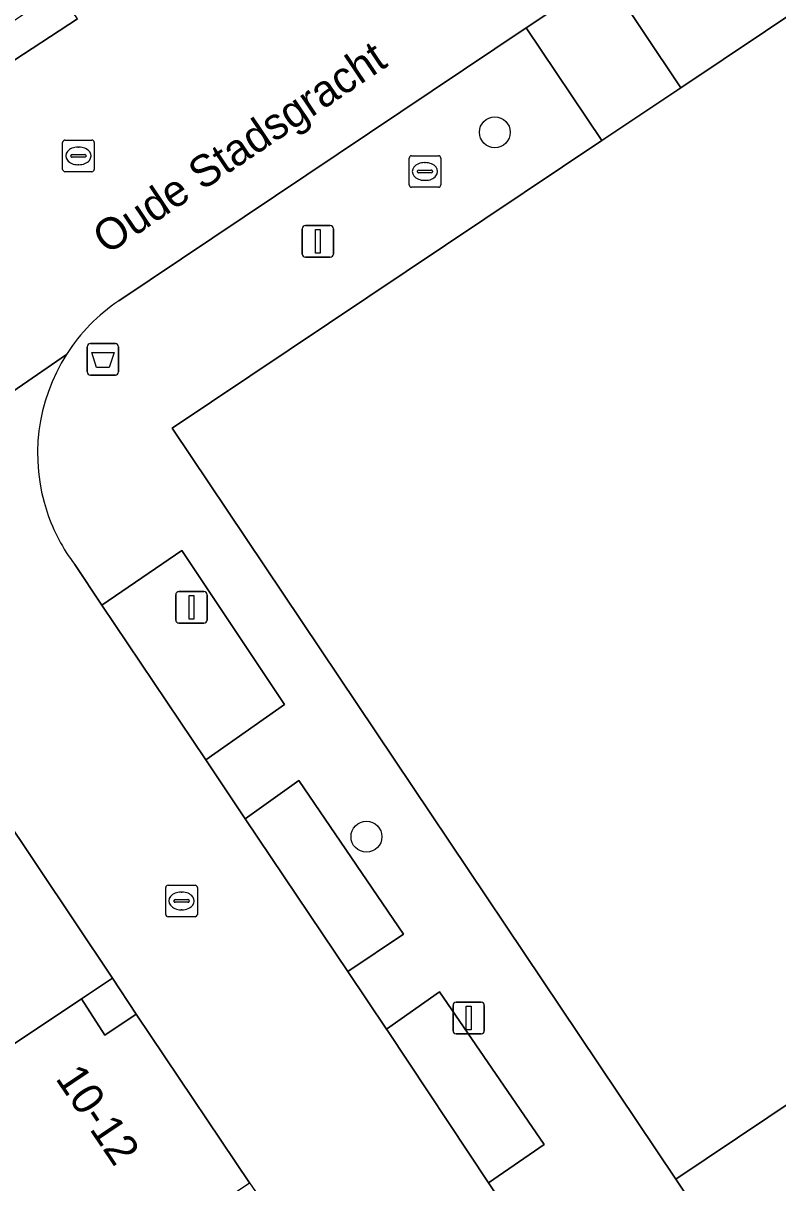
# Model space of a CAD drawing. Extents: x 161087 to 161926, y 382572 to 383873.
# Drawn here: x 161686.98 to 161710.88, y 382995.34 to 383032.06 of the extents above; entities that cross this region are included whole.
import ezdxf

# ---------------------------------------------------------------- set-up
doc = ezdxf.new("R2010")
doc.units = 0
for name, color, linetype in [('IMGEO_Afvalbak', 7, 'Continuous'), ('IMGEO_Boom', 7, 'Continuous'), ('IMGEO_Erf', 7, 'Continuous'), ('IMGEO_Groenvoorziening', 7, 'Continuous'), ('IMGEO_Kolk', 7, 'Continuous'), ('IMGEO_Lichtmast', 7, 'Continuous'), ('IMGEO_Openbare_ruimte_label', 7, 'Continuous'), ('IMGEO_Pand', 7, 'Continuous'), ('IMGEO_Pand_nummerreeks', 7, 'Continuous'), ('IMGEO_Parkeervlak_open', 7, 'Continuous'), ('IMGEO_Rijbaan_lokaal_open', 7, 'Continuous'), ('IMGEO_Rioolput', 7, 'Continuous'), ('IMGEO_Voetpad_open', 7, 'Continuous')]:
    doc.layers.add(name, color=color, linetype=linetype)

msp = doc.modelspace()

# ---------------------------------------------------------------- linework, layer by layer
at = {"layer": 'IMGEO_Afvalbak'}
for p, q in [((161689.008, 383021.011), (161689.008, 383021.811)), ((161689.008, 383021.811), (161689.008, 383021.011)), ((161689.108, 383021.911), (161689.898, 383021.911)), ((161689.898, 383021.911), (161689.108, 383021.911)), ((161689.998, 383021.811), (161689.998, 383021.011)), ((161689.998, 383021.011), (161689.998, 383021.811)), ((161689.898, 383020.911), (161689.108, 383020.911)), ((161689.108, 383020.911), (161689.898, 383020.911))]:
    msp.add_line(p, q, dxfattribs=at)
msp.add_lwpolyline([(161689.151, 383021.625), (161689.855, 383021.625), (161689.706, 383021.155), (161689.3, 383021.155), (161689.151, 383021.625)], dxfattribs=at)
for centre, start, end in [((161689.108, 383021.811), 90, 180), ((161689.108, 383021.811), 90, 180), ((161689.898, 383021.811), 0, 90), ((161689.898, 383021.811), 360, 90), ((161689.108, 383021.011), 180, 270), ((161689.108, 383021.011), 180, 270), ((161689.898, 383021.011), 270, 0), ((161689.898, 383021.011), 270, 0)]:
    msp.add_arc(centre, 0.1, start, end, dxfattribs=at)
at = {"layer": 'IMGEO_Boom'}
for centre in [(161701.92, 383028.601), (161697.852, 383006.295)]:
    msp.add_circle(centre, 0.489, dxfattribs=at)
at = {"layer": 'IMGEO_Erf'}
for points in [[(161741.948, 383006.903), (161747.272, 383020.049), (161746.435, 383021.464), (161736.382, 383014.719), (161714.445, 383000), (161707.658, 382995.446), (161721.113, 382975.256), (161721.244, 382975.057), (161727.583, 382979.426), (161729.066, 382977.055), (161730.157, 382977.79)], [(161689.804, 383001.812), (161688.822, 383001.157), (161689.569, 383000.014), (161690.556, 383000.677)]]:
    msp.add_lwpolyline(points, close=True, dxfattribs=at)
at = {"layer": 'IMGEO_Groenvoorziening'}
msp.add_lwpolyline([(161688.697, 383032.196), (161688.096, 383033.083), (161685.68, 383031.466), (161686.406, 383030.692)], close=True, dxfattribs=at)
at = {"layer": 'IMGEO_Kolk'}
for p, q in [((161688.227, 383027.428), (161688.227, 383028.28)), ((161688.302, 383028.354), (161689.154, 383028.354)), ((161689.228, 383028.28), (161689.228, 383027.428)), ((161688.486, 383027.848), (161688.486, 383027.86)), ((161688.529, 383027.897), (161688.927, 383027.897)), ((161688.715, 383028.134), (161688.74, 383028.134)), ((161688.97, 383027.86), (161688.97, 383027.848)), ((161688.924, 383027.811), (161688.526, 383027.811)), ((161688.738, 383027.574), (161688.713, 383027.574)), ((161689.154, 383027.354), (161688.302, 383027.354)), ((161691.494, 383003.835), (161691.494, 383004.687)), ((161691.569, 383004.761), (161692.421, 383004.761)), ((161692.495, 383004.687), (161692.495, 383003.835)), ((161691.982, 383004.541), (161692.007, 383004.541)), ((161691.753, 383004.255), (161691.753, 383004.267)), ((161692.191, 383004.218), (161691.793, 383004.218)), ((161691.796, 383004.304), (161692.194, 383004.304)), ((161692.005, 383003.981), (161691.98, 383003.981)), ((161692.237, 383004.267), (161692.237, 383004.255)), ((161692.421, 383003.761), (161691.569, 383003.761))]:
    msp.add_line(p, q, dxfattribs=at)
for points in [[(161688.227, 383027.428), (161688.227, 383028.28)], [(161688.302, 383028.354), (161689.154, 383028.354)], [(161689.228, 383028.28), (161689.228, 383027.428)], [(161689.154, 383027.354), (161688.302, 383027.354)], [(161691.494, 383003.835), (161691.494, 383004.687)], [(161691.569, 383004.761), (161692.421, 383004.761)], [(161692.495, 383004.687), (161692.495, 383003.835)], [(161692.421, 383003.761), (161691.569, 383003.761)]]:
    msp.add_lwpolyline(points, dxfattribs=at)
for centre, radius, start, end in [((161688.304, 383028.278), 0.0765, 91.552, 178.448), ((161688.304, 383028.278), 0.0765, 91.552, 178.448), ((161689.152, 383028.278), 0.0765, 1.552, 88.448), ((161689.152, 383028.278), 0.0765, 1.552, 88.448), ((161688.526, 383027.857), 0.0403, 85.8775, 175.7526), ((161688.523, 383027.847), 0.0366, 178.938, 274.7102), ((161688.927, 383027.854), 0.043, 264.8664, 352.4533), ((161688.931, 383027.859), 0.0386, 1.7309, 96.639), ((161688.304, 383027.43), 0.0765, 181.552, 268.448), ((161688.304, 383027.43), 0.0765, 181.552, 268.448), ((161689.152, 383027.43), 0.0765, 271.552, 358.448), ((161689.152, 383027.43), 0.0765, 271.552, 358.448), ((161691.571, 383004.685), 0.0765, 91.552, 178.448), ((161691.571, 383004.685), 0.0765, 91.552, 178.448), ((161692.419, 383004.685), 0.0765, 1.552, 88.448), ((161692.419, 383004.685), 0.0765, 1.552, 88.448), ((161691.793, 383004.264), 0.0403, 85.8775, 175.7526), ((161691.79, 383004.254), 0.0366, 178.938, 274.7102), ((161692.194, 383004.261), 0.043, 264.8664, 352.4533), ((161692.198, 383004.266), 0.0386, 1.7309, 96.639), ((161691.571, 383003.837), 0.0765, 181.552, 268.448), ((161691.571, 383003.837), 0.0765, 181.552, 268.448), ((161692.419, 383003.837), 0.0765, 271.552, 358.448), ((161692.419, 383003.837), 0.0765, 271.552, 358.448)]:
    msp.add_arc(centre, radius, start, end, dxfattribs=at)
for centre, major_axis, ratio, start_param, end_param in [((161688.714, 383027.854), (-0.387, 0.002), 0.722429, 4.712389, 7.853982), ((161688.739, 383027.854), (-0.39, 0.002), 0.717154, 1.570796, 4.712389), ((161691.981, 383004.261), (-0.387, 0.002), 0.722429, 4.712389, 7.853982), ((161692.006, 383004.261), (-0.39, 0.002), 0.717154, 1.570796, 4.712389)]:
    msp.add_ellipse(centre, major_axis=major_axis, ratio=ratio, start_param=start_param, end_param=end_param, dxfattribs=at)
at = {"layer": 'IMGEO_Lichtmast'}
for p, q in [((161695.916, 383025.645), (161696.706, 383025.645)), ((161696.706, 383025.645), (161695.916, 383025.645)), ((161695.816, 383024.745), (161695.816, 383025.545)), ((161695.816, 383025.545), (161695.816, 383024.745)), ((161696.806, 383025.545), (161696.806, 383024.745)), ((161696.806, 383024.745), (161696.806, 383025.545)), ((161696.706, 383024.645), (161695.916, 383024.645)), ((161695.916, 383024.645), (161696.706, 383024.645)), ((161691.811, 383013.157), (161691.811, 383013.957)), ((161691.811, 383013.957), (161691.811, 383013.157)), ((161691.911, 383014.057), (161692.701, 383014.057)), ((161692.701, 383014.057), (161691.911, 383014.057)), ((161692.801, 383013.957), (161692.801, 383013.157)), ((161692.801, 383013.157), (161692.801, 383013.957)), ((161692.701, 383013.057), (161691.911, 383013.057)), ((161691.911, 383013.057), (161692.701, 383013.057)), ((161700.696, 383001.052), (161701.486, 383001.052)), ((161701.486, 383001.052), (161700.696, 383001.052)), ((161700.596, 383000.152), (161700.596, 383000.952)), ((161700.596, 383000.952), (161700.596, 383000.152)), ((161701.586, 383000.952), (161701.586, 383000.152)), ((161701.586, 383000.152), (161701.586, 383000.952)), ((161701.486, 383000.052), (161700.696, 383000.052)), ((161700.696, 383000.052), (161701.486, 383000.052))]:
    msp.add_line(p, q, dxfattribs=at)
for points in [[(161696.236, 383025.52), (161696.386, 383025.52), (161696.386, 383024.77), (161696.236, 383024.77), (161696.236, 383025.52)], [(161692.231, 383013.932), (161692.381, 383013.932), (161692.381, 383013.182), (161692.231, 383013.182), (161692.231, 383013.932)], [(161701.016, 383000.927), (161701.166, 383000.927), (161701.166, 383000.177), (161701.016, 383000.177), (161701.016, 383000.927)]]:
    msp.add_lwpolyline(points, dxfattribs=at)
for centre, start, end in [((161695.916, 383025.545), 90, 180), ((161695.916, 383025.545), 90, 180), ((161696.706, 383025.545), 0, 90), ((161696.706, 383025.545), 360, 90), ((161695.916, 383024.745), 180, 270), ((161695.916, 383024.745), 180, 270), ((161696.706, 383024.745), 270, 0), ((161696.706, 383024.745), 270, 0), ((161691.911, 383013.957), 90, 180), ((161691.911, 383013.957), 90, 180), ((161692.701, 383013.957), 0, 90), ((161692.701, 383013.957), 360, 90), ((161691.911, 383013.157), 180, 270), ((161691.911, 383013.157), 180, 270), ((161692.701, 383013.157), 270, 0), ((161692.701, 383013.157), 270, 0), ((161700.696, 383000.952), 90, 180), ((161700.696, 383000.952), 90, 180), ((161701.486, 383000.952), 0, 90), ((161701.486, 383000.952), 360, 90), ((161700.696, 383000.152), 180, 270), ((161700.696, 383000.152), 180, 270), ((161701.486, 383000.152), 270, 0), ((161701.486, 383000.152), 270, 0)]:
    msp.add_arc(centre, 0.1, start, end, dxfattribs=at)
at = {"layer": 'IMGEO_Pand'}
for points in [[(161707.658, 382995.446), (161714.445, 383000), (161736.382, 383014.719), (161746.435, 383021.464), (161742.665, 383027.087), (161741.711, 383028.509), (161730.515, 383045.208), (161707.81, 383030.012), (161705.312, 383028.34), (161691.701, 383019.23), (161704.603, 383000)], [(161688.822, 383001.157), (161689.804, 383001.812), (161686.22, 383007.17), (161685.231, 383006.507), (161684.473, 383007.616), (161670.999, 382998.574), (161672.003, 382997.08), (161675.318, 382992.15)], [(161679.704, 382985.626), (161693.158, 382994.668), (161694.146, 382995.332), (161691.011, 383000), (161690.556, 383000.677), (161689.569, 383000.014), (161688.822, 383001.157), (161675.318, 382992.15)]]:
    msp.add_lwpolyline(points, close=True, dxfattribs=at)
at = {"layer": 'IMGEO_Parkeervlak_open'}
for points in [[(161689.471, 383013.631), (161692.76, 383008.731), (161695.26, 383010.482), (161692.007, 383015.362)], [(161694.015, 383006.861), (161697.262, 383002.023), (161699.025, 383003.208), (161695.711, 383008.073)], [(161698.485, 383000.202), (161698.538, 383000.123), (161701.717, 382995.339), (161703.482, 382996.552), (161700.169, 383001.386)]]:
    msp.add_lwpolyline(points, close=True, dxfattribs=at)
at = {"layer": 'IMGEO_Rijbaan_lokaal_open'}
for points in [[(161690.01, 383023.268), (161702.913, 383031.906), (161705.429, 383033.59)], [(161688.697, 383032.196), (161686.406, 383030.692), (161683.142, 383028.55), (161682.022, 383027.814), (161681.011, 383027.143), (161680.251, 383027.794), (161678.164, 383026.353), (161678.767, 383025.859), (161676.097, 383024.064), (161675.819, 383023.877), (161674.587, 383023.049), (161671.859, 383021.216), (161670.508, 383020.308), (161670.067, 383020.964), (161669.901, 383020.852), (161668.892, 383021.561), (161662.454, 383017.231)], [(161664.334, 383009.348), (161666.657, 383005.779), (161667.49, 383006.339), (161670.801, 383008.564), (161674.004, 383010.717), (161673.496, 383011.45), (161680.278, 383016.018), (161688.351, 383021.57)], [(161688.351, 383021.57), (161680.278, 383016.018), (161680.775, 383015.268), (161680.84, 383015.17), (161681.117, 383014.751), (161681.875, 383013.627), (161685.461, 383008.279), (161686.22, 383007.17), (161689.804, 383001.812), (161690.556, 383000.677), (161691.011, 383000), (161694.146, 382995.332), (161694.925, 382994.203), (161698.499, 382988.867), (161699.272, 382987.742), (161702.92, 382982.299), (161704, 382980.687), (161705.503, 382981.675), (161720.371, 382959.557)], [(161701.717, 382995.339), (161698.538, 383000.123), (161698.485, 383000.202), (161697.262, 383002.023), (161694.015, 383006.861), (161692.76, 383008.731), (161689.471, 383013.631), (161688.611, 383014.912)], [(161711.324, 382980.879), (161701.717, 382995.339)]]:
    msp.add_lwpolyline(points, dxfattribs=at)
for centre, radius, start, end in [((161693.267, 383018.426), 5.836, 123.9298, 147.4014), ((161693.271, 383018.427), 5.838, 147.4261, 198.4905), ((161693.263, 383018.428), 5.832, 198.5288, 217.0819)]:
    msp.add_arc(centre, radius, start, end, dxfattribs=at)
at = {"layer": 'IMGEO_Rioolput'}
for p, q in [((161699.28, 383027.86), (161700.132, 383027.86)), ((161699.205, 383026.934), (161699.205, 383027.786)), ((161699.693, 383027.64), (161699.718, 383027.64)), ((161700.206, 383027.786), (161700.206, 383026.934)), ((161699.464, 383027.354), (161699.464, 383027.366)), ((161699.902, 383027.317), (161699.504, 383027.317)), ((161699.507, 383027.403), (161699.905, 383027.403)), ((161699.948, 383027.366), (161699.948, 383027.354)), ((161700.132, 383026.86), (161699.28, 383026.86)), ((161699.716, 383027.08), (161699.691, 383027.08))]:
    msp.add_line(p, q, dxfattribs=at)
for points in [[(161699.28, 383027.86), (161700.132, 383027.86)], [(161699.205, 383026.934), (161699.205, 383027.786)], [(161700.206, 383027.786), (161700.206, 383026.934)], [(161700.132, 383026.86), (161699.28, 383026.86)]]:
    msp.add_lwpolyline(points, dxfattribs=at)
for centre, radius, start, end in [((161699.282, 383027.784), 0.0765, 91.552, 178.448), ((161699.282, 383027.784), 0.0765, 91.552, 178.448), ((161700.13, 383027.784), 0.0765, 1.552, 88.448), ((161700.13, 383027.784), 0.0765, 1.552, 88.448), ((161699.504, 383027.363), 0.0403, 85.8775, 175.7526), ((161699.501, 383027.353), 0.0366, 178.938, 274.7102), ((161699.905, 383027.36), 0.043, 264.8664, 352.4533), ((161699.909, 383027.365), 0.0386, 1.7309, 96.639), ((161699.282, 383026.936), 0.0765, 181.552, 268.448), ((161699.282, 383026.936), 0.0765, 181.552, 268.448), ((161700.13, 383026.936), 0.0765, 271.552, 358.448), ((161700.13, 383026.936), 0.0765, 271.552, 358.448)]:
    msp.add_arc(centre, radius, start, end, dxfattribs=at)
for centre, major_axis, ratio, start_param, end_param in [((161699.692, 383027.36), (-0.387, 0.002), 0.722429, 4.712389, 7.853982), ((161699.717, 383027.36), (-0.39, 0.002), 0.717154, 1.570796, 4.712389)]:
    msp.add_ellipse(centre, major_axis=major_axis, ratio=ratio, start_param=start_param, end_param=end_param, dxfattribs=at)
at = {"layer": 'IMGEO_Voetpad_open'}
for points in [[(161739.062, 383042.359), (161729.831, 383049.954), (161728.12, 383048.78), (161705.429, 383033.59), (161707.81, 383030.012), (161730.515, 383045.208), (161741.711, 383028.509), (161743.638, 383029.766), (161741.541, 383032.887), (161744.345, 383034.77)], [(161704.603, 383000), (161691.701, 383019.23), (161705.312, 383028.34), (161702.913, 383031.906), (161690.01, 383023.268)], [(161688.611, 383014.912), (161689.471, 383013.631), (161692.007, 383015.362), (161695.26, 383010.482), (161692.76, 383008.731), (161694.015, 383006.861), (161695.711, 383008.073), (161699.025, 383003.208), (161697.262, 383002.023), (161698.485, 383000.202), (161700.169, 383001.386), (161703.482, 382996.552), (161701.717, 382995.339), (161711.324, 382980.879), (161718.85, 382969.89), (161722.863, 382972.595), (161722.735, 382972.789), (161721.436, 382974.765), (161721.244, 382975.057), (161721.113, 382975.256), (161707.658, 382995.446), (161704.603, 383000)]]:
    msp.add_lwpolyline(points, dxfattribs=at)
msp.add_lwpolyline([(161707.81, 383030.012), (161705.429, 383033.59), (161702.913, 383031.906), (161705.312, 383028.34)], close=True, dxfattribs=at)
for centre, radius, start, end in [((161693.267, 383018.426), 5.836, 123.9298, 147.4014), ((161693.271, 383018.427), 5.838, 147.4261, 198.4905), ((161693.263, 383018.428), 5.832, 198.5288, 217.0819)]:
    msp.add_arc(centre, radius, start, end, dxfattribs=at)

# ---------------------------------------------------------------- texts
at = {"layer": 'IMGEO_Openbare_ruimte_label'}
msp.add_text('Oude Stadsgracht', height=1, rotation=33.9125, dxfattribs=at).set_placement((161689.628, 383024.707))
at = {"layer": 'IMGEO_Pand_nummerreeks'}
msp.add_text('10-12', height=1, rotation=303.9591, dxfattribs=at).set_placement((161687.979, 382998.643))

doc.saveas('drawing.dxf')
